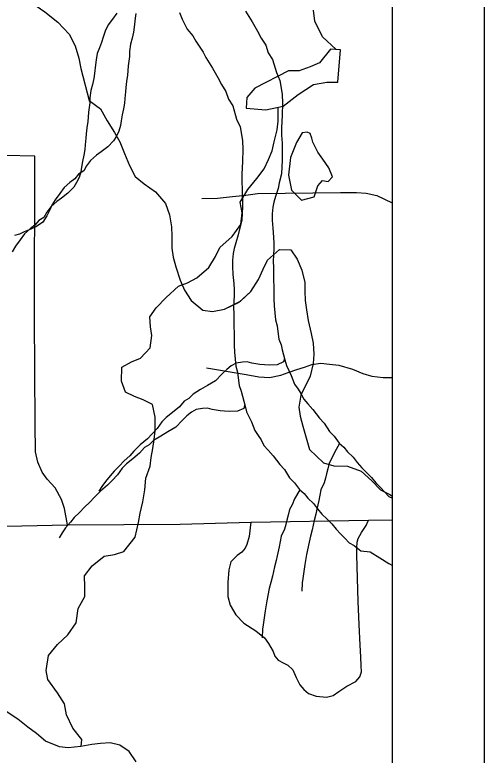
# Model space of a CAD drawing. Extents: x -21.1 to 50.3, y 0 to 22.1.
# Drawn here: x 8.489 to 9, y 16.664 to 17.471 of the extents above; entities that cross this region are included whole.
import ezdxf

# ---------------------------------------------------------------- set-up
doc = ezdxf.new("R2010")
doc.units = 0
for name, color, linetype in [('GM_X_County', 7, 'Continuous'), ('GM_X_County_Road', 7, 'Continuous'), ('GM_X_Major_Lake', 7, 'Continuous'), ('GM_X_Minor_Lake', 7, 'Continuous'), ('GM_X_Minor_River', 7, 'Continuous'), ('GM_X_State_Route', 7, 'Continuous'), ('GM_X_Township_Road', 7, 'Continuous'), ('SH_Cut_Line', 7, 'Continuous'), ('SH_Data', 7, 'Continuous')]:
    doc.layers.add(name, color=color, linetype=linetype)

msp = doc.modelspace()

# ---------------------------------------------------------------- linework, layer by layer
at = {"layer": 'GM_X_County'}
msp.add_lwpolyline([(8.9, 14.74638), (8.9, 20.9), (2.1, 20.9), (2.1, 14.1), (8.89319, 14.1)], dxfattribs=at)
at = {"layer": 'GM_X_County_Road'}
msp.add_lwpolyline([(7.58027, 16.90167), (7.7501, 16.90411), (7.93781, 16.90693), (8.14885, 16.91012), (8.32506, 16.91153), (8.463, 16.91337), (8.54596, 16.91503), (8.66889, 16.91603), (8.74572, 16.91798), (8.87404, 16.92006), (8.9, 16.9205)], dxfattribs=at)
at = {"layer": 'GM_X_Major_Lake'}
for points in [[(8.50393, 17.52011), (8.50158, 17.51026), (8.50225, 17.49622), (8.50824, 17.48328), (8.52146, 17.47409), (8.53542, 17.46263), (8.54786, 17.44965), (8.55423, 17.43709), (8.55831, 17.42341), (8.56051, 17.41239), (8.56977, 17.37755)], [(8.56977, 17.37755), (8.58186, 17.36826), (8.58937, 17.35531), (8.59726, 17.34275), (8.60289, 17.33247), (8.60812, 17.31954), (8.61373, 17.30661), (8.61972, 17.29482), (8.62954, 17.28679), (8.64201, 17.27799), (8.65293, 17.26541), (8.65703, 17.25287), (8.65922, 17.23996), (8.65954, 17.22971), (8.65983, 17.21643), (8.66129, 17.20694), (8.66388, 17.1963), (8.66872, 17.18186), (8.67358, 17.17083), (8.68072, 17.15941), (8.69356, 17.14909), (8.70417, 17.14751), (8.71709, 17.15008), (8.73322, 17.15791)], [(8.56977, 17.37755), (8.58186, 17.36826), (8.58937, 17.35531), (8.59726, 17.34275), (8.60289, 17.33247), (8.60812, 17.31954), (8.61373, 17.30661), (8.61972, 17.29482), (8.62954, 17.28679), (8.64201, 17.27799), (8.65293, 17.26541), (8.65703, 17.25287), (8.65922, 17.23996), (8.65954, 17.22971), (8.65983, 17.21643), (8.66129, 17.20694), (8.66388, 17.1963), (8.66872, 17.18186), (8.67358, 17.17083), (8.68072, 17.15941), (8.69356, 17.14909), (8.70417, 17.14751), (8.71709, 17.15008), (8.72661, 17.15496)], [(8.56977, 17.37755), (8.58186, 17.36826), (8.58937, 17.35531), (8.59726, 17.34275), (8.60289, 17.33247), (8.60812, 17.31954), (8.61373, 17.30661), (8.61972, 17.29482), (8.62954, 17.28679), (8.64201, 17.27799), (8.65293, 17.26541), (8.65703, 17.25287), (8.65922, 17.23996), (8.65954, 17.22971), (8.65983, 17.21643), (8.66129, 17.20694), (8.66388, 17.1963), (8.66872, 17.18186), (8.67358, 17.17083), (8.68072, 17.15941), (8.69356, 17.14909), (8.70417, 17.14751), (8.71709, 17.15008), (8.73433, 17.15891)], [(8.80175, 17.34206), (8.79567, 17.33181), (8.78882, 17.31548), (8.7869, 17.29612), (8.78992, 17.27979), (8.80091, 17.26877), (8.81458, 17.27256), (8.81877, 17.28433), (8.82371, 17.2904), (8.83016, 17.28926), (8.83472, 17.2942), (8.83056, 17.30407), (8.82412, 17.31357), (8.81881, 17.32117)], [(8.81881, 17.32117), (8.8132, 17.3322), (8.81211, 17.33657), (8.81023, 17.34142), (8.80726, 17.34283), (8.80175, 17.34206)], [(8.73322, 17.15791), (8.74576, 17.16929), (8.75413, 17.18258), (8.75907, 17.19359), (8.76402, 17.20347), (8.77694, 17.21523), (8.78947, 17.21485), (8.79629, 17.20459), (8.80121, 17.19244), (8.80461, 17.17914), (8.8046, 17.16965), (8.80497, 17.1594), (8.80647, 17.14952), (8.80836, 17.13775), (8.81138, 17.12369), (8.81365, 17.11306), (8.81439, 17.10091), (8.81362, 17.09103), (8.81057, 17.07698), (8.8003, 17.05648), (8.79801, 17.04319), (8.79951, 17.0337), (8.80254, 17.02268), (8.80518, 17.01243), (8.80972, 16.99723), (8.82489, 16.9828), (8.83627, 16.97937), (8.85108, 16.97899), (8.86588, 16.97366), (8.87763, 16.96303), (8.88711, 16.95315), (8.89735, 16.94821), (8.9, 16.94641)], [(8.73433, 17.15891), (8.74576, 17.16929), (8.75413, 17.18258), (8.75907, 17.19359), (8.76402, 17.20347), (8.77694, 17.21523), (8.78947, 17.21485), (8.79629, 17.20459), (8.80121, 17.19244), (8.80461, 17.17914), (8.8046, 17.16965), (8.80497, 17.1594), (8.80647, 17.14952), (8.80836, 17.13775), (8.81138, 17.12369), (8.81365, 17.11306), (8.81439, 17.10091), (8.81362, 17.09103), (8.81057, 17.07698), (8.8003, 17.05648), (8.79801, 17.04319), (8.79951, 17.0337), (8.80254, 17.02268), (8.80518, 17.01243), (8.80972, 16.99723), (8.82489, 16.9828), (8.83627, 16.97937), (8.85108, 16.97899), (8.86588, 16.97366), (8.87763, 16.96303), (8.88711, 16.95315), (8.89735, 16.94821), (8.9, 16.94641)]]:
    msp.add_lwpolyline(points, dxfattribs=at)
at = {"layer": 'GM_X_Minor_Lake'}
for points in [[(8.84335, 17.43269), (8.83272, 17.43335), (8.82071, 17.41842), (8.81051, 17.41414), (8.7984, 17.40985), (8.78664, 17.40974), (8.75, 17.39078), (8.74137, 17.38082), (8.74071, 17.36904), (8.76198, 17.36734), (8.78092, 17.37132), (8.7975, 17.38401), (8.8141, 17.3948), (8.82849, 17.3976), (8.84064, 17.39733)], [(8.84064, 17.39733), (8.84335, 17.43269)]]:
    msp.add_lwpolyline(points, dxfattribs=at)
at = {"layer": 'GM_X_Minor_River'}
for points in [[(8.59985, 17.47244), (8.59494, 17.46595), (8.5904, 17.45985), (8.58702, 17.45299), (8.58477, 17.44652), (8.5829, 17.44081), (8.58103, 17.43473), (8.5784, 17.42863), (8.57729, 17.42179), (8.57656, 17.41647), (8.57547, 17.40696), (8.57474, 17.40126), (8.57326, 17.39479), (8.57139, 17.38833), (8.57029, 17.38034), (8.57032, 17.37502), (8.56959, 17.3697), (8.56886, 17.36476), (8.56851, 17.35944), (8.56815, 17.3545), (8.56705, 17.34765), (8.56632, 17.34119), (8.56597, 17.33625), (8.56525, 17.32903), (8.5649, 17.32409), (8.56379, 17.318), (8.56231, 17.31116), (8.5612, 17.30469), (8.56047, 17.29975), (8.5586, 17.29366), (8.55596, 17.28795), (8.55295, 17.283), (8.54651, 17.2765), (8.53931, 17.27114), (8.53438, 17.26732), (8.52794, 17.26158), (8.52341, 17.25586), (8.52039, 17.25015), (8.5147, 17.24669), (8.51054, 17.24173), (8.50524, 17.23752), (8.49918, 17.23217), (8.49427, 17.22569), (8.48936, 17.21882), (8.48558, 17.21272)], [(8.62058, 17.4723), (8.61985, 17.46698), (8.61876, 17.45748), (8.61803, 17.45178), (8.61655, 17.44531), (8.61468, 17.43884), (8.61358, 17.43086), (8.61361, 17.42554), (8.61288, 17.42022), (8.61215, 17.41528), (8.61179, 17.40995), (8.61144, 17.40501), (8.61034, 17.39817), (8.60961, 17.39171), (8.60926, 17.38677), (8.60854, 17.37955), (8.60818, 17.37461), (8.60708, 17.36852), (8.60559, 17.36167), (8.60449, 17.35521), (8.60376, 17.35027), (8.60188, 17.34418), (8.59925, 17.33847), (8.59623, 17.33351), (8.5898, 17.32702), (8.5826, 17.32166), (8.57767, 17.31783), (8.57123, 17.3121), (8.56669, 17.30638), (8.56368, 17.30066), (8.55799, 17.29721), (8.55383, 17.29225), (8.54853, 17.28804), (8.54247, 17.28269), (8.53755, 17.2762), (8.53265, 17.26934), (8.52887, 17.26324), (8.52661, 17.25829), (8.52361, 17.25181), (8.51908, 17.24495), (8.51225, 17.24035), (8.50618, 17.23728), (8.49896, 17.2342), (8.49365, 17.23189), (8.48833, 17.23035)], [(8.66798, 17.4732), (8.67107, 17.46599), (8.67376, 17.46031), (8.67646, 17.45501), (8.68259, 17.44782), (8.68566, 17.44214), (8.69027, 17.43571), (8.69373, 17.43003), (8.6968, 17.42435), (8.7041, 17.41261), (8.70987, 17.40239), (8.71371, 17.39481), (8.7187, 17.38724), (8.72142, 17.3789), (8.72602, 17.3717), (8.73029, 17.35729), (8.73415, 17.34858), (8.73651, 17.33378), (8.73695, 17.3239), (8.73664, 17.31098), (8.73595, 17.2973), (8.736, 17.28932), (8.73643, 17.28059), (8.73653, 17.26198), (8.73585, 17.24716), (8.73324, 17.23727), (8.73214, 17.23118), (8.72952, 17.22243), (8.72765, 17.21634), (8.72654, 17.21064), (8.72582, 17.20341), (8.72586, 17.19658), (8.72629, 17.18784), (8.7271, 17.17797), (8.72752, 17.17113), (8.72755, 17.1662), (8.72722, 17.15784), (8.72686, 17.15252), (8.72729, 17.14416), (8.72748, 17.11073), (8.7279, 17.10314), (8.72951, 17.08795), (8.73107, 17.0815), (8.73186, 17.07543), (8.73305, 17.06707), (8.73537, 17.06063), (8.73654, 17.05532), (8.7381, 17.05001), (8.73965, 17.04432), (8.74121, 17.03825), (8.7466, 17.02726), (8.75007, 17.01779), (8.75391, 17.01249), (8.75698, 17.00757), (8.76006, 17.0015), (8.76466, 16.99659), (8.77002, 16.99016), (8.77731, 16.98071), (8.78228, 16.97542), (8.78804, 16.96633), (8.7934, 16.96104), (8.79877, 16.95347), (8.80375, 16.94932), (8.80796, 16.94403), (8.81409, 16.93836), (8.8183, 16.93269), (8.82329, 16.92664), (8.82864, 16.92173), (8.834, 16.91606), (8.8386, 16.91039), (8.84358, 16.90548)], [(8.74009, 17.47487), (8.74739, 17.46313), (8.75315, 17.4529), (8.757, 17.44533), (8.76199, 17.43776), (8.76471, 17.42941), (8.76931, 17.42222), (8.77358, 17.40781), (8.77743, 17.39909), (8.7798, 17.38429), (8.78024, 17.37442), (8.77993, 17.3615), (8.77924, 17.34782), (8.77929, 17.33984), (8.77972, 17.33111), (8.77982, 17.31249), (8.77914, 17.29767), (8.77653, 17.28778), (8.77543, 17.2817), (8.77281, 17.27295), (8.77094, 17.26686), (8.76983, 17.26115), (8.76911, 17.25393), (8.76915, 17.24709), (8.76958, 17.23836), (8.77039, 17.22848), (8.77081, 17.22165), (8.77084, 17.21671), (8.77051, 17.20835), (8.77015, 17.20303), (8.77058, 17.19468), (8.77077, 17.16125), (8.77119, 17.15365), (8.7728, 17.13846), (8.77436, 17.13202), (8.77515, 17.12594), (8.77634, 17.11759), (8.77866, 17.11115), (8.77983, 17.10583), (8.78138, 17.10052), (8.78294, 17.09484), (8.7845, 17.08877), (8.78988, 17.07778), (8.79336, 17.0683), (8.7972, 17.063), (8.80027, 17.05808), (8.80335, 17.05202), (8.80795, 17.04711), (8.81331, 17.04068), (8.8206, 17.03122), (8.82557, 17.02593), (8.83133, 17.01685), (8.83669, 17.01156), (8.84206, 17.00399), (8.84704, 16.99984), (8.85125, 16.99454), (8.85737, 16.98888), (8.86159, 16.9832), (8.86658, 16.97715), (8.87193, 16.97224), (8.87729, 16.96658), (8.88189, 16.9609), (8.88687, 16.95599)], [(8.83858, 17.43298), (8.82387, 17.44694), (8.81537, 17.46396), (8.81413, 17.47572)], [(8.56099, 16.67375), (8.56176, 16.68131), (8.55178, 16.69375), (8.54482, 16.70812), (8.54281, 16.72026), (8.53512, 16.73196), (8.52474, 16.74668), (8.52275, 16.75653), (8.52526, 16.77289), (8.53502, 16.78476), (8.54631, 16.79513), (8.55529, 16.8085), (8.55781, 16.8241), (8.5649, 16.83708), (8.56481, 16.84772), (8.5647, 16.8595), (8.57295, 16.87059), (8.58613, 16.88097), (8.59712, 16.88297), (8.60734, 16.8861), (8.61972, 16.9018), (8.62337, 16.91778), (8.62518, 16.92768), (8.6281, 16.94024), (8.63026, 16.95318), (8.63128, 16.9661), (8.6361, 16.97907), (8.63715, 16.98857), (8.63896, 16.99846), (8.64039, 17.00797), (8.64144, 17.01748), (8.64168, 17.0323), (8.63852, 17.04632), (8.62861, 17.05117), (8.61909, 17.05488), (8.60918, 17.05972), (8.60489, 17.07184), (8.60514, 17.08704), (8.61571, 17.09284), (8.62554, 17.09673), (8.63607, 17.10784), (8.63784, 17.12153), (8.63661, 17.13102), (8.63576, 17.14165), (8.6425, 17.15159), (8.6534, 17.16271), (8.66695, 17.17499), (8.67678, 17.17888), (8.68698, 17.18429), (8.70016, 17.19543), (8.70726, 17.20766), (8.71211, 17.2172), (8.72528, 17.2291), (8.73503, 17.24249), (8.73643, 17.25503), (8.73405, 17.26679), (8.74265, 17.28055), (8.75241, 17.29241), (8.76028, 17.30312), (8.76513, 17.31305), (8.76883, 17.32258), (8.77102, 17.33247), (8.77432, 17.34542), (8.77537, 17.35493), (8.77552, 17.37018)], [(8.78248, 17.09651), (8.78143, 17.09255), (8.77459, 17.08947), (8.76584, 17.08904), (8.76051, 17.08939), (8.75556, 17.08975), (8.7468, 17.09122), (8.74184, 17.09271), (8.73651, 17.0923), (8.72967, 17.09112), (8.72436, 17.08843), (8.71943, 17.08423), (8.71413, 17.07926), (8.70732, 17.072), (8.69859, 17.06702), (8.691, 17.06242), (8.68304, 17.05743), (8.67811, 17.05285), (8.67318, 17.04978), (8.66789, 17.04367), (8.66031, 17.03755), (8.65349, 17.0322), (8.64895, 17.02723), (8.64366, 17.01999), (8.63799, 17.01388), (8.63306, 17.00891), (8.62511, 17.00241), (8.61829, 16.99553), (8.61376, 16.99019), (8.6077, 16.98484), (8.6024, 16.97911), (8.59672, 16.97376), (8.59256, 16.96842), (8.58726, 16.96231), (8.58349, 16.95697), (8.58009, 16.95164)], [(8.73919, 17.046), (8.73814, 17.04203), (8.73131, 17.03895), (8.72255, 17.03853), (8.71722, 17.03888), (8.71227, 17.03923), (8.70351, 17.0407), (8.69855, 17.04219), (8.69322, 17.04178), (8.68638, 17.04061), (8.68107, 17.03792), (8.67614, 17.03371), (8.67084, 17.02874), (8.66403, 17.02149), (8.6553, 17.0165), (8.64771, 17.0119), (8.63975, 17.00692), (8.63483, 17.00233), (8.62989, 16.99927), (8.6246, 16.99316), (8.61702, 16.98704), (8.6102, 16.98168), (8.60566, 16.97672), (8.60037, 16.96947), (8.5947, 16.96336), (8.58977, 16.9584), (8.58182, 16.95189), (8.575, 16.94502), (8.57047, 16.93968), (8.56441, 16.93432), (8.55911, 16.9286), (8.55343, 16.92325), (8.54927, 16.9179), (8.54398, 16.9118), (8.5402, 16.90646), (8.53681, 16.90112)], [(8.8423, 17.00379), (8.83679, 16.99408), (8.83416, 16.98761), (8.83115, 16.98227), (8.82966, 16.97619), (8.82816, 16.97086), (8.82705, 16.96592), (8.82556, 16.96097), (8.82217, 16.95335), (8.81995, 16.94157), (8.81772, 16.93206), (8.81661, 16.92673), (8.81475, 16.91988), (8.81252, 16.90961), (8.81065, 16.90277), (8.80917, 16.8963), (8.80658, 16.88299), (8.80474, 16.87196), (8.80254, 16.85676), (8.8018, 16.85181), (8.80147, 16.8427)], [(8.88687, 16.95599), (8.89146, 16.95108), (8.89606, 16.94617), (8.9, 16.94409)], [(8.79901, 16.95328), (8.7935, 16.94357), (8.79087, 16.9371), (8.78786, 16.93176), (8.78637, 16.92567), (8.78488, 16.92035), (8.78376, 16.9154), (8.78227, 16.91046), (8.77888, 16.90284), (8.77667, 16.89105), (8.77443, 16.88154), (8.77332, 16.87622), (8.77146, 16.86937), (8.76923, 16.8591), (8.76737, 16.85225), (8.76588, 16.84579), (8.76329, 16.83247), (8.76145, 16.82145), (8.75925, 16.80624), (8.75852, 16.8013), (8.75819, 16.79218)], [(8.84358, 16.90548), (8.84817, 16.90056), (8.85277, 16.89565), (8.85849, 16.89264), (8.86574, 16.88692)], [(8.86574, 16.88692), (8.87571, 16.8856), (8.88636, 16.87919), (8.89625, 16.87315), (8.9, 16.87077)], [(8.6208, 16.65679), (8.61311, 16.66812), (8.60318, 16.67524), (8.59253, 16.6778), (8.58191, 16.67694), (8.57244, 16.67571), (8.56069, 16.6737), (8.54667, 16.67205), (8.53717, 16.6731), (8.52193, 16.67942), (8.51237, 16.68768), (8.50282, 16.69481), (8.49174, 16.70344), (8.47914, 16.71168), (8.46806, 16.71956), (8.45506, 16.73045), (8.44169, 16.74096), (8.42794, 16.75071)]]:
    msp.add_lwpolyline(points, dxfattribs=at)
at = {"layer": 'GM_X_State_Route'}
msp.add_lwpolyline([(8.9, 14.1), (8.9, 17.84218), (8.25757, 17.83124), (7.86638, 17.82395), (7.58368, 17.81946), (6.90933, 17.81425), (6.69997, 17.81193), (6.66406, 17.81203), (6.52196, 17.81036), (6.52053, 17.72081), (6.52013, 17.69645), (6.52222, 16.85672), (6.52315, 16.46813), (6.52123, 16.24517), (6.51982, 16.08256), (6.51595, 15.49226), (6.51465, 15.30312), (6.514, 15.09364), (6.51464, 15.03489), (6.5142, 14.9441), (6.51283, 14.60317)], dxfattribs=at)
at = {"layer": 'GM_X_Township_Road'}
for points in [[(8.54596, 16.91503), (8.54263, 16.93302), (8.53963, 16.94269), (8.53263, 16.95534), (8.52397, 16.96501), (8.51831, 16.97267), (8.51364, 16.98333), (8.51098, 16.99466), (8.51064, 17.02497), (8.51004, 17.14108), (8.51052, 17.31679), (8.44555, 17.31814)], [(8.69234, 17.27052), (8.70927, 17.27099), (8.72574, 17.27288), (8.74032, 17.27429), (8.75302, 17.27617), (8.84334, 17.27711), (8.86075, 17.27711), (8.87157, 17.27663), (8.88286, 17.27381), (8.89133, 17.27005), (8.8998, 17.26582), (8.9, 17.26563)], [(8.69752, 17.08612), (8.71256, 17.08376), (8.72527, 17.08141), (8.74079, 17.07906), (8.75443, 17.07624), (8.7662, 17.07576), (8.77843, 17.07812), (8.78643, 17.08094), (8.79583, 17.08423), (8.8043, 17.08705), (8.8123, 17.08988), (8.82217, 17.09129), (8.83159, 17.09035), (8.84146, 17.08894), (8.85652, 17.08471), (8.86781, 17.08), (8.87769, 17.07717), (8.88992, 17.07576), (8.9, 17.07576)], [(8.74572, 16.91798), (8.74388, 16.90255), (8.74158, 16.89379), (8.73974, 16.88965), (8.73582, 16.88527), (8.73075, 16.88182), (8.72407, 16.8749), (8.72177, 16.86615), (8.72061, 16.85233), (8.72084, 16.83689), (8.72315, 16.82768), (8.72937, 16.81708), (8.73812, 16.80787), (8.75125, 16.79957), (8.7607, 16.7922), (8.76508, 16.78598), (8.77014, 16.77723), (8.77199, 16.77193), (8.77544, 16.76778), (8.78097, 16.76479), (8.78604, 16.76225), (8.79157, 16.75718), (8.79525, 16.74866), (8.79917, 16.74083), (8.80355, 16.73576), (8.80862, 16.73138), (8.81691, 16.72862), (8.8282, 16.72724), (8.83557, 16.72931), (8.84179, 16.73346), (8.85031, 16.73945), (8.86022, 16.74451), (8.86437, 16.74958), (8.86621, 16.75488), (8.86598, 16.76156), (8.86552, 16.77124), (8.86483, 16.78414)], [(8.86483, 16.78414), (8.86391, 16.80671), (8.86275, 16.83159), (8.86114, 16.88228), (8.86114, 16.88988), (8.8616, 16.8961), (8.86275, 16.90025), (8.86644, 16.90693), (8.87151, 16.91453), (8.87404, 16.92006)]]:
    msp.add_lwpolyline(points, dxfattribs=at)
at = {"layer": 'SH_Cut_Line'}
msp.add_lwpolyline([(6.50995, 14.1), (8.9, 14.1), (8.9, 20.9), (6.52955, 20.9), (6.52977, 20.39859), (6.52273, 19.34666), (6.52255, 18.97782), (6.52225, 18.35692), (6.52196, 17.81036), (6.52053, 17.72081), (6.52013, 17.69645), (6.52222, 16.85672), (6.52315, 16.46813), (6.52123, 16.24517), (6.51982, 16.08256), (6.51595, 15.49226), (6.51465, 15.30312), (6.514, 15.09364), (6.51464, 15.03489), (6.5142, 14.9441), (6.51283, 14.60317), (6.513, 14.41466), (6.51114, 14.29418), (6.5113, 14.24348)], close=True, dxfattribs=at)
at = {"layer": 'SH_Data'}
msp.add_line((9, 21), (9, 14), dxfattribs=at)

doc.saveas('drawing.dxf')
